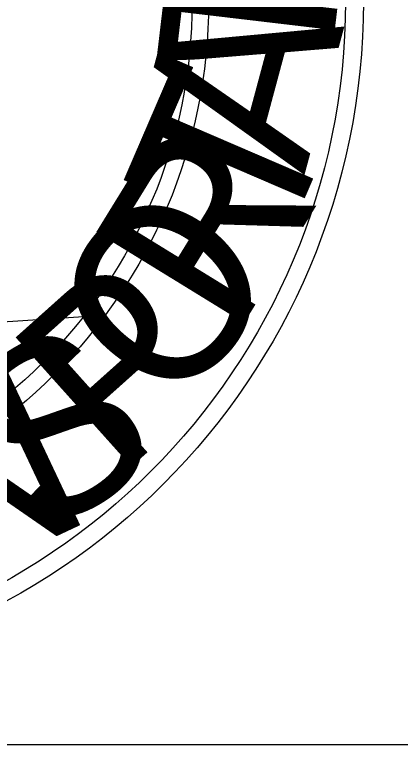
# Model space of a CAD drawing. Extents: x 2193008 to 2198143, y 1236112 to 1237864.
# Drawn here: x 2196417.491 to 2196420.091, y 1237123.036 to 1237127.959 of the extents above; entities that cross this region are included whole.
import ezdxf

# ---------------------------------------------------------------- set-up
doc = ezdxf.new("R2010")
doc.units = 0
doc.layers.add('great seal', color=7, linetype='Continuous')
doc.layers.add('SHT-BNDRY', color=7, linetype='Continuous')

msp = doc.modelspace()

# ---------------------------------------------------------------- linework, layer by layer
at = {"layer": 'great seal'}
msp.add_lwpolyline([(2196417.0266, 1237126.0849), (2196417.1317, 1237126.0324), (2196417.1317, 1237126.0324), (2196417.2368, 1237125.9798), (2196417.1317, 1237125.9273), (2196417.2368, 1237125.8747), (2196418.0251, 1237125.9273)], dxfattribs=at)
msp.add_lwpolyline([(2196417.0266, 1237126.0849), (2196417.1317, 1237126.0324), (2196417.1317, 1237126.0324), (2196417.2368, 1237125.9798), (2196417.1317, 1237125.9273), (2196417.2368, 1237125.8747), (2196418.0251, 1237125.9273)], dxfattribs=at)
msp.add_lwpolyline([(2196417.0266, 1237126.0849), (2196417.1317, 1237126.0324), (2196417.1317, 1237126.0324), (2196417.2368, 1237125.9798), (2196417.1317, 1237125.9273), (2196417.2368, 1237125.8747), (2196418.0251, 1237125.9273)], dxfattribs=at)
for radius in [4.5988, 4.5988, 4.5988, 4.4778, 4.4778, 4.4778, 3.5557, 3.5557, 3.5557, 3.4444, 3.4444, 3.4444]:
    msp.add_circle((2196415.2433, 1237128.0451), radius, dxfattribs=at)
at = {"layer": 'SHT-BNDRY'}
msp.add_lwpolyline([(2196242.2095, 1237123.0362), (2196564.7095, 1237123.0362), (2196564.7095, 1237333.0362), (2196242.2095, 1237333.0362)], close=True, dxfattribs=at)

# ---------------------------------------------------------------- texts
at = {"layer": 'great seal'}
for s, height, rotation, p in [('T', 1.1701, 83.2565, (2196419.6017, 1237127.4513)), ('T', 1.1701, 83.2565, (2196419.6017, 1237127.4513)), ('T', 1.1701, 83.2565, (2196419.6017, 1237127.4513)), ('A', 1.1701, 74.9681, (2196419.444, 1237126.8732)), ('A', 1.1701, 74.9681, (2196419.444, 1237126.8732)), ('A', 1.1701, 74.9681, (2196419.444, 1237126.8732)), ('T', 1.1695, 66.6798, (2196419.2863, 1237126.3477)), ('R', 1.1701, 58.3914, (2196418.971, 1237125.7696)), ('O', 1.1701, 50.103, (2196418.5506, 1237125.2441)), ('O', 1.1701, 50.103, (2196418.5506, 1237125.2441)), ('O', 1.1701, 50.103, (2196418.5506, 1237125.2441)), ('P', 1.1701, 41.8146, (2196418.1827, 1237124.8237)), ('P', 1.1701, 41.8146, (2196418.1827, 1237124.8237)), ('P', 1.1701, 41.8146, (2196418.1827, 1237124.8237)), ('S', 1.1701, 33.5262, (2196417.6572, 1237124.4032)), ('S', 1.1701, 33.5262, (2196417.6572, 1237124.4032)), ('S', 1.1701, 33.5262, (2196417.6572, 1237124.4032)), ('N', 1.1701, 25.2378, (2196417.0266, 1237124.0879)), ('N', 1.1701, 25.2378, (2196417.0266, 1237124.0879)), ('N', 1.1701, 25.2378, (2196417.0266, 1237124.0879))]:
    msp.add_text(s, height=height, rotation=rotation, dxfattribs=at).set_placement(p)

doc.saveas('drawing.dxf')
